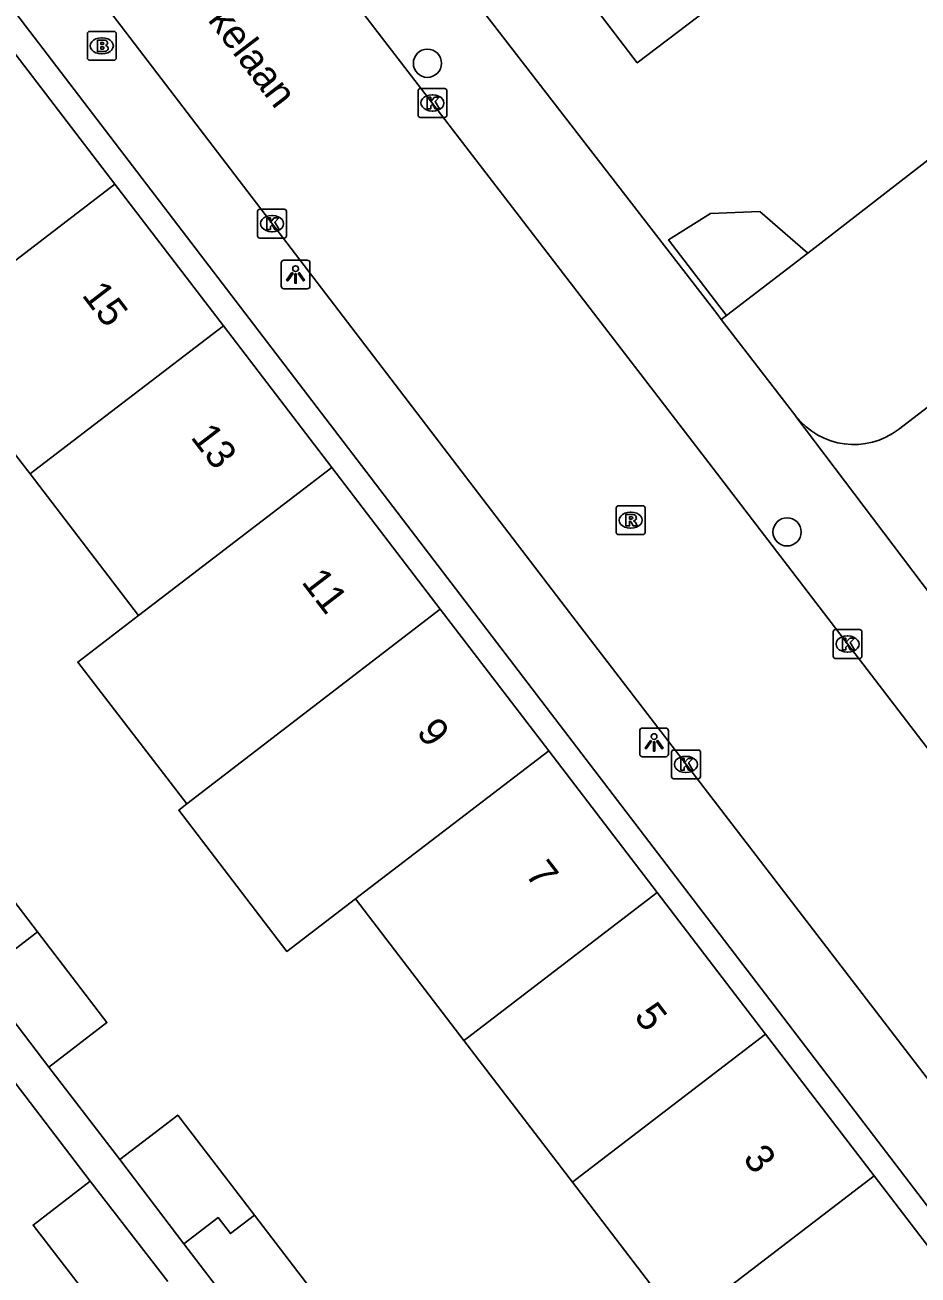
# Model space of a CAD drawing. Extents: x 159353 to 160616, y 385893 to 387321.
# Drawn here: x 159882.65 to 159913.69, y 386834.15 to 386877.57 of the extents above; entities that cross this region are included whole.
import ezdxf

# ---------------------------------------------------------------- set-up
doc = ezdxf.new("R2010")
doc.units = 0
for name, color, linetype in [('IMGEO_Boom', 7, 'Continuous'), ('IMGEO_Brandkraan', 7, 'Continuous'), ('IMGEO_Groenvoorziening', 7, 'Continuous'), ('IMGEO_Kolk', 7, 'Continuous'), ('IMGEO_Lichtpunt', 7, 'Continuous'), ('IMGEO_Muur', 7, 'Continuous'), ('IMGEO_Openbare_ruimte_label', 7, 'Continuous'), ('IMGEO_Pand', 7, 'Continuous'), ('IMGEO_Pand_nummerreeks', 7, 'Continuous'), ('IMGEO_Rijbaan_lokaal_open', 7, 'Continuous'), ('IMGEO_Rioolput', 7, 'Continuous'), ('IMGEO_Voetpad_open', 7, 'Continuous')]:
    doc.layers.add(name, color=color, linetype=linetype)

msp = doc.modelspace()

# ---------------------------------------------------------------- linework, layer by layer
at = {"layer": 'IMGEO_Boom'}
for centre in [(159896.639, 386876.241), (159909.136, 386859.962)]:
    msp.add_circle(centre, 0.489, dxfattribs=at)
at = {"layer": 'IMGEO_Brandkraan'}
for p, q in [((159884.823, 386876.421), (159884.823, 386877.273)), ((159884.898, 386877.347), (159885.75, 386877.347)), ((159885.311, 386877.127), (159885.336, 386877.127)), ((159885.824, 386877.273), (159885.824, 386876.421)), ((159885.334, 386876.567), (159885.309, 386876.567)), ((159885.75, 386876.347), (159884.898, 386876.347))]:
    msp.add_line(p, q, dxfattribs=at)
for points in [[(159884.823, 386876.421), (159884.823, 386877.273)], [(159884.898, 386877.347), (159885.75, 386877.347)], [(159885.171, 386877.047), (159885.171, 386876.647), (159885.384, 386876.647)], [(159885.402, 386877.047), (159885.171, 386877.047)], [(159885.35, 386876.966), (159885.296, 386876.966), (159885.296, 386876.89)], [(159885.824, 386877.273), (159885.824, 386876.421)], [(159885.296, 386876.89), (159885.349, 386876.89)], [(159885.358, 386876.814), (159885.296, 386876.814), (159885.296, 386876.733)], [(159885.296, 386876.733), (159885.358, 386876.733)], [(159885.75, 386876.347), (159884.898, 386876.347)]]:
    msp.add_lwpolyline(points, dxfattribs=at)
for centre, radius, start, end in [((159884.9, 386877.271), 0.0765, 91.552, 178.448), ((159884.9, 386877.271), 0.0765, 91.552, 178.448), ((159885.351, 386876.928), 0.0379, 267.8285, 90.9355), ((159885.406, 386876.902), 0.145, 59.4692, 91.5367), ((159885.431, 386876.949), 0.0922, 285.5137, 58.1501), ((159885.748, 386877.271), 0.0765, 1.552, 88.448), ((159885.748, 386877.271), 0.0765, 1.552, 88.448), ((159885.359, 386876.773), 0.0404, 269.8759, 90.5077), ((159885.39, 386876.898), 0.251, 268.6676, 293.5347), ((159885.436, 386876.757), 0.105, 301.3115, 78.989), ((159884.9, 386876.423), 0.0765, 181.552, 268.448), ((159884.9, 386876.423), 0.0765, 181.552, 268.448), ((159885.748, 386876.423), 0.0765, 271.552, 358.448), ((159885.748, 386876.423), 0.0765, 271.552, 358.448)]:
    msp.add_arc(centre, radius, start, end, dxfattribs=at)
for centre, major_axis, ratio, start_param, end_param in [((159885.31, 386876.847), (-0.387, 0.002), 0.722429, 4.712389, 7.853982), ((159885.335, 386876.847), (-0.39, 0.002), 0.717154, 1.570796, 4.712389)]:
    msp.add_ellipse(centre, major_axis=major_axis, ratio=ratio, start_param=start_param, end_param=end_param, dxfattribs=at)
at = {"layer": 'IMGEO_Groenvoorziening'}
for points in [[(159909.86, 386869.643), (159940.937, 386893.732)], [(159906.85, 386867.341), (159907.033, 386867.481)]]:
    msp.add_lwpolyline(points, dxfattribs=at)
at = {"layer": 'IMGEO_Kolk'}
for p, q in [((159896.313, 386874.436), (159896.313, 386875.288)), ((159896.388, 386875.362), (159897.24, 386875.362)), ((159897.314, 386875.288), (159897.314, 386874.436)), ((159896.801, 386875.142), (159896.826, 386875.142)), ((159897.24, 386874.362), (159896.388, 386874.362)), ((159896.824, 386874.582), (159896.799, 386874.582)), ((159890.739, 386870.245), (159890.739, 386871.097)), ((159890.814, 386871.171), (159891.666, 386871.171)), ((159891.227, 386870.951), (159891.252, 386870.951)), ((159891.74, 386871.097), (159891.74, 386870.245)), ((159891.666, 386870.171), (159890.814, 386870.171)), ((159891.25, 386870.391), (159891.225, 386870.391)), ((159910.813, 386856.567), (159911.665, 386856.567)), ((159910.738, 386855.641), (159910.738, 386856.493)), ((159911.226, 386856.347), (159911.251, 386856.347)), ((159911.739, 386856.493), (159911.739, 386855.641)), ((159911.249, 386855.787), (159911.224, 386855.787)), ((159911.665, 386855.567), (159910.813, 386855.567)), ((159905.122, 386851.46), (159905.122, 386852.312)), ((159905.197, 386852.386), (159906.049, 386852.386)), ((159906.123, 386852.312), (159906.123, 386851.46)), ((159905.61, 386852.166), (159905.635, 386852.166)), ((159906.049, 386851.386), (159905.197, 386851.386)), ((159905.633, 386851.606), (159905.608, 386851.606))]:
    msp.add_line(p, q, dxfattribs=at)
for points in [[(159896.313, 386874.436), (159896.313, 386875.288)], [(159896.388, 386875.362), (159897.24, 386875.362)], [(159897.314, 386875.288), (159897.314, 386874.436)], [(159896.634, 386875.062), (159896.757, 386875.062), (159896.757, 386874.911), (159896.887, 386875.062), (159897.051, 386875.062), (159896.905, 386874.911), (159897.058, 386874.662), (159896.906, 386874.662), (159896.821, 386874.826), (159896.757, 386874.759), (159896.757, 386874.662), (159896.634, 386874.662), (159896.634, 386875.062)], [(159897.24, 386874.362), (159896.388, 386874.362)], [(159890.739, 386870.245), (159890.739, 386871.097)], [(159890.814, 386871.171), (159891.666, 386871.171)], [(159891.06, 386870.871), (159891.183, 386870.871), (159891.183, 386870.72), (159891.313, 386870.871), (159891.477, 386870.871), (159891.331, 386870.72), (159891.484, 386870.471), (159891.332, 386870.471), (159891.247, 386870.635), (159891.183, 386870.568), (159891.183, 386870.471), (159891.06, 386870.471), (159891.06, 386870.871)], [(159891.74, 386871.097), (159891.74, 386870.245)], [(159891.666, 386870.171), (159890.814, 386870.171)], [(159910.813, 386856.567), (159911.665, 386856.567)], [(159910.738, 386855.641), (159910.738, 386856.493)], [(159911.059, 386856.267), (159911.182, 386856.267), (159911.182, 386856.116), (159911.312, 386856.267), (159911.476, 386856.267), (159911.33, 386856.116), (159911.483, 386855.867), (159911.331, 386855.867), (159911.246, 386856.031), (159911.182, 386855.964), (159911.182, 386855.867), (159911.059, 386855.867), (159911.059, 386856.267)], [(159911.739, 386856.493), (159911.739, 386855.641)], [(159911.665, 386855.567), (159910.813, 386855.567)], [(159905.122, 386851.46), (159905.122, 386852.312)], [(159905.197, 386852.386), (159906.049, 386852.386)], [(159906.123, 386852.312), (159906.123, 386851.46)], [(159905.443, 386852.086), (159905.566, 386852.086), (159905.566, 386851.935), (159905.696, 386852.086), (159905.86, 386852.086), (159905.714, 386851.935), (159905.867, 386851.686), (159905.715, 386851.686), (159905.63, 386851.85), (159905.566, 386851.783), (159905.566, 386851.686), (159905.443, 386851.686), (159905.443, 386852.086)], [(159906.049, 386851.386), (159905.197, 386851.386)]]:
    msp.add_lwpolyline(points, dxfattribs=at)
for centre, start, end in [((159896.39, 386875.286), 91.552, 178.448), ((159896.39, 386875.286), 91.552, 178.448), ((159897.238, 386875.286), 1.552, 88.448), ((159897.238, 386875.286), 1.552, 88.448), ((159896.39, 386874.438), 181.552, 268.448), ((159896.39, 386874.438), 181.552, 268.448), ((159897.238, 386874.438), 271.552, 358.448), ((159897.238, 386874.438), 271.552, 358.448), ((159890.816, 386871.095), 91.552, 178.448), ((159890.816, 386871.095), 91.552, 178.448), ((159891.664, 386871.095), 1.552, 88.448), ((159891.664, 386871.095), 1.552, 88.448), ((159890.816, 386870.247), 181.552, 268.448), ((159890.816, 386870.247), 181.552, 268.448), ((159891.664, 386870.247), 271.552, 358.448), ((159891.664, 386870.247), 271.552, 358.448), ((159910.815, 386856.491), 91.552, 178.448), ((159910.815, 386856.491), 91.552, 178.448), ((159911.663, 386856.491), 1.552, 88.448), ((159911.663, 386856.491), 1.552, 88.448), ((159910.815, 386855.643), 181.552, 268.448), ((159910.815, 386855.643), 181.552, 268.448), ((159911.663, 386855.643), 271.552, 358.448), ((159911.663, 386855.643), 271.552, 358.448), ((159905.199, 386852.31), 91.552, 178.448), ((159905.199, 386852.31), 91.552, 178.448), ((159906.047, 386852.31), 1.552, 88.448), ((159906.047, 386852.31), 1.552, 88.448), ((159905.199, 386851.462), 181.552, 268.448), ((159905.199, 386851.462), 181.552, 268.448), ((159906.047, 386851.462), 271.552, 358.448), ((159906.047, 386851.462), 271.552, 358.448)]:
    msp.add_arc(centre, 0.0765, start, end, dxfattribs=at)
for centre, major_axis, ratio, start_param, end_param in [((159896.8, 386874.862), (-0.387, 0.002), 0.722429, 4.712389, 7.853982), ((159896.825, 386874.862), (-0.39, 0.002), 0.717154, 1.570796, 4.712389), ((159891.226, 386870.671), (-0.387, 0.002), 0.722429, 4.712389, 7.853982), ((159891.251, 386870.671), (-0.39, 0.002), 0.717154, 1.570796, 4.712389), ((159911.225, 386856.067), (-0.387, 0.002), 0.722429, 4.712389, 7.853982), ((159911.25, 386856.067), (-0.39, 0.002), 0.717154, 1.570796, 4.712389), ((159905.609, 386851.886), (-0.387, 0.002), 0.722429, 4.712389, 7.853982), ((159905.634, 386851.886), (-0.39, 0.002), 0.717154, 1.570796, 4.712389)]:
    msp.add_ellipse(centre, major_axis=major_axis, ratio=ratio, start_param=start_param, end_param=end_param, dxfattribs=at)
at = {"layer": 'IMGEO_Lichtpunt'}
for p, q in [((159891.559, 386869.308), (159891.559, 386868.501)), ((159891.559, 386869.308), (159891.559, 386868.501)), ((159892.461, 386869.403), (159891.653, 386869.403)), ((159892.461, 386869.403), (159891.653, 386869.403)), ((159892.555, 386868.501), (159892.555, 386869.308)), ((159892.555, 386868.501), (159892.555, 386869.308)), ((159891.653, 386868.407), (159892.461, 386868.407)), ((159891.653, 386868.407), (159892.461, 386868.407)), ((159904.016, 386853.053), (159904.016, 386852.246)), ((159904.016, 386853.053), (159904.016, 386852.246)), ((159904.918, 386853.148), (159904.11, 386853.148)), ((159904.918, 386853.148), (159904.11, 386853.148)), ((159905.012, 386852.246), (159905.012, 386853.053)), ((159905.012, 386852.246), (159905.012, 386853.053)), ((159904.11, 386852.152), (159904.918, 386852.152)), ((159904.11, 386852.152), (159904.918, 386852.152))]:
    msp.add_line(p, q, dxfattribs=at)
for points in [[(159891.933, 386868.972), (159891.972, 386868.944), (159891.784, 386868.682), (159891.746, 386868.709), (159891.933, 386868.972)], [(159892.035, 386868.924), (159892.082, 386868.924), (159892.082, 386868.602), (159892.035, 386868.602), (159892.035, 386868.924)], [(159892.145, 386868.944), (159892.183, 386868.971), (159892.37, 386868.709), (159892.331, 386868.681), (159892.145, 386868.944)], [(159904.39, 386852.717), (159904.429, 386852.689), (159904.241, 386852.427), (159904.203, 386852.454), (159904.39, 386852.717)], [(159904.492, 386852.669), (159904.539, 386852.669), (159904.539, 386852.347), (159904.492, 386852.347), (159904.492, 386852.669)], [(159904.602, 386852.689), (159904.64, 386852.716), (159904.827, 386852.454), (159904.788, 386852.426), (159904.602, 386852.689)]]:
    msp.add_lwpolyline(points, dxfattribs=at)
for centre in [(159892.058, 386869.106), (159904.515, 386852.851)]:
    msp.add_circle(centre, 0.0994, dxfattribs=at)
for centre, start, end in [((159891.653, 386869.308), 90, 180), ((159891.653, 386869.308), 90, 180), ((159892.461, 386869.308), 0, 90), ((159892.461, 386869.308), 0, 90), ((159891.653, 386868.501), 180, 270), ((159891.653, 386868.501), 180, 270), ((159892.461, 386868.501), 270, 0), ((159892.461, 386868.501), 270, 360), ((159904.11, 386853.053), 90, 180), ((159904.11, 386853.053), 90, 180), ((159904.918, 386853.053), 0, 90), ((159904.918, 386853.053), 0, 90), ((159904.11, 386852.246), 180, 270), ((159904.11, 386852.246), 180, 270), ((159904.918, 386852.246), 270, 0), ((159904.918, 386852.246), 270, 360)]:
    msp.add_arc(centre, 0.0946, start, end, dxfattribs=at)
at = {"layer": 'IMGEO_Muur'}
msp.add_lwpolyline([(159901.44, 386874.348), (159906.693, 386867.545)], dxfattribs=at)
at = {"layer": 'IMGEO_Pand'}
for points in [[(159908.147, 386879.47), (159903.933, 386876.252), (159898.471, 386883.405), (159902.695, 386886.632)], [(159882.01, 386876.966), (159885.779, 386872.044)], [(159879.034, 386866.878), (159879.183, 386866.993), (159885.779, 386872.044)], [(159885.779, 386872.044), (159889.548, 386867.123)], [(159907.033, 386867.481), (159905.022, 386870.111), (159906.481, 386871.027), (159908.191, 386871.087), (159909.86, 386869.643)], [(159907.033, 386867.481), (159909.86, 386869.643)], [(159889.548, 386867.123), (159882.953, 386862.071), (159882.831, 386861.977)], [(159889.548, 386867.123), (159893.317, 386862.201)], [(159882.831, 386861.977), (159879.034, 386866.878)], [(159893.317, 386862.201), (159886.599, 386857.056)], [(159893.317, 386862.201), (159897.086, 386857.279)], [(159886.599, 386857.056), (159882.831, 386861.977)], [(159888.281, 386850.511), (159884.491, 386855.442), (159886.599, 386857.056)], [(159897.086, 386857.279), (159888.281, 386850.511)], [(159897.086, 386857.279), (159900.854, 386852.358)], [(159894.137, 386847.213), (159894.259, 386847.307), (159900.854, 386852.358)], [(159900.854, 386852.358), (159904.623, 386847.436)], [(159894.137, 386847.213), (159891.755, 386845.389), (159887.998, 386850.294), (159888.281, 386850.511)], [(159878.407, 386848), (159880.427, 386849.546), (159883.087, 386846.069)], [(159897.906, 386842.29), (159898.029, 386842.385), (159904.623, 386847.436)], [(159904.623, 386847.436), (159908.392, 386842.514)], [(159897.906, 386842.29), (159894.137, 386847.213)], [(159883.087, 386846.069), (159882.262, 386845.438), (159881.837, 386845.995), (159880.641, 386845.08)], [(159883.087, 386846.069), (159885.501, 386842.916), (159883.48, 386841.369)], [(159880.641, 386845.08), (159883.48, 386841.369)], [(159901.675, 386837.369), (159897.906, 386842.29)], [(159901.675, 386837.369), (159901.798, 386837.464), (159908.392, 386842.514)], [(159908.392, 386842.514), (159912.161, 386837.592)], [(159885.945, 386838.157), (159887.965, 386839.703), (159890.626, 386836.225)], [(159885.945, 386838.157), (159888.18, 386835.236)], [(159885.198, 386832.952), (159882.937, 386835.883), (159884.923, 386837.414)], [(159887.615, 386833.923), (159884.923, 386837.414)], [(159912.161, 386837.592), (159916.018, 386832.556), (159912.612, 386829.947), (159914.159, 386827.928), (159909.995, 386824.738), (159906.323, 386829.533), (159905.246, 386828.709), (159903.587, 386830.876), (159905.516, 386832.353), (159905.443, 386832.448)], [(159905.443, 386832.448), (159905.567, 386832.543), (159912.161, 386837.592)], [(159905.443, 386832.448), (159901.675, 386837.369)], [(159888.18, 386835.236), (159889.366, 386836.144), (159889.792, 386835.587), (159890.626, 386836.225)], [(159890.626, 386836.225), (159893.039, 386833.073), (159891.21, 386831.673)], [(159891.21, 386831.673), (159891.018, 386831.526), (159888.18, 386835.236)]]:
    msp.add_lwpolyline(points, dxfattribs=at)
at = {"layer": 'IMGEO_Rijbaan_lokaal_open'}
for points in [[(159920.837, 386832.09), (159901.575, 386857.157), (159881.47, 386883.452), (159863.004, 386907.526)], [(159926.071, 386836.716), (159906.413, 386862.363), (159893.507, 386879.167)]]:
    msp.add_lwpolyline(points, dxfattribs=at)
at = {"layer": 'IMGEO_Rioolput'}
for p, q in [((159903.277, 386860.87), (159904.129, 386860.87)), ((159903.202, 386859.944), (159903.202, 386860.796)), ((159903.69, 386860.65), (159903.715, 386860.65)), ((159904.203, 386860.796), (159904.203, 386859.944)), ((159903.713, 386860.09), (159903.688, 386860.09)), ((159904.129, 386859.87), (159903.277, 386859.87))]:
    msp.add_line(p, q, dxfattribs=at)
for points in [[(159903.277, 386860.87), (159904.129, 386860.87)], [(159903.202, 386859.944), (159903.202, 386860.796)], [(159903.791, 386860.568), (159903.539, 386860.57), (159903.539, 386860.17)], [(159903.717, 386860.489), (159903.663, 386860.489), (159903.663, 386860.408)], [(159904.203, 386860.796), (159904.203, 386859.944)], [(159903.539, 386860.17), (159903.663, 386860.17), (159903.663, 386860.332), (159903.674, 386860.332)], [(159903.663, 386860.408), (159903.715, 386860.408)], [(159903.721, 386860.303), (159903.792, 386860.17), (159903.932, 386860.17), (159903.867, 386860.296)], [(159904.129, 386859.87), (159903.277, 386859.87)]]:
    msp.add_lwpolyline(points, dxfattribs=at)
for centre, radius, start, end in [((159903.279, 386860.794), 0.0765, 91.552, 178.448), ((159903.279, 386860.794), 0.0765, 91.552, 178.448), ((159904.127, 386860.794), 0.0765, 1.552, 88.448), ((159904.127, 386860.794), 0.0765, 1.552, 88.448), ((159903.723, 386860.393), 0.0964, 77.0061, 93.1865), ((159903.737, 386860.45), 0.0378, 276.6634, 79.6772), ((159903.79, 386860.458), 0.109, 350.3612, 89.416), ((159903.788, 386860.458), 0.112, 277.5842, 350.9817), ((159903.673, 386860.279), 0.0533, 26.0293, 88.6989), ((159903.699, 386860.597), 0.19, 274.7715, 282.9687), ((159903.772, 386860.243), 0.108, 29.5134, 73.7905), ((159903.279, 386859.946), 0.0765, 181.552, 268.448), ((159903.279, 386859.946), 0.0765, 181.552, 268.448), ((159904.127, 386859.946), 0.0765, 271.552, 358.448), ((159904.127, 386859.946), 0.0765, 271.552, 358.448)]:
    msp.add_arc(centre, radius, start, end, dxfattribs=at)
for centre, major_axis, ratio, start_param, end_param in [((159903.689, 386860.37), (-0.387, 0.002), 0.722429, 4.712389, 7.853982), ((159903.714, 386860.37), (-0.39, 0.002), 0.717154, 1.570796, 4.712389)]:
    msp.add_ellipse(centre, major_axis=major_axis, ratio=ratio, start_param=start_param, end_param=end_param, dxfattribs=at)
at = {"layer": 'IMGEO_Voetpad_open'}
for points in [[(159863.073, 386901.695), (159863.785, 386902.248), (159916.647, 386833.104), (159916.196, 386832.726), (159917.798, 386830.645)], [(159945.495, 386888.426), (159913.013, 386863.523)], [(159894.4, 386883.464), (159901.44, 386874.348), (159906.693, 386867.545), (159906.85, 386867.341)], [(159906.85, 386867.341), (159909.441, 386863.986)], [(159909.441, 386863.986), (159909.437, 386863.968), (159914.514, 386857.261), (159914.522, 386857.264)], [(159883.48, 386841.369), (159885.945, 386838.157)], [(159884.923, 386837.414), (159882.315, 386840.827)]]:
    msp.add_lwpolyline(points, dxfattribs=at)
msp.add_arc((159911.459, 386865.548), 2.552, 217.7369, 307.4922, dxfattribs=at)

# ---------------------------------------------------------------- texts
at = {"layer": 'IMGEO_Openbare_ruimte_label'}
msp.add_text('Melis Stokelaan', height=1, rotation=307.3973, dxfattribs=at).set_placement((159885.643, 386882.11))
at = {"layer": 'IMGEO_Pand_nummerreeks'}
for s, p in [('15', (159884.603, 386868.185)), ('13', (159888.385, 386863.246)), ('11', (159892.236, 386858.217)), ('9', (159896.229, 386853.003)), ('7', (159900.01, 386848.065)), ('5', (159903.792, 386843.126)), ('3', (159907.574, 386838.188))]:
    msp.add_text(s, height=1, rotation=307.444, dxfattribs=at).set_placement(p)

doc.saveas('drawing.dxf')
